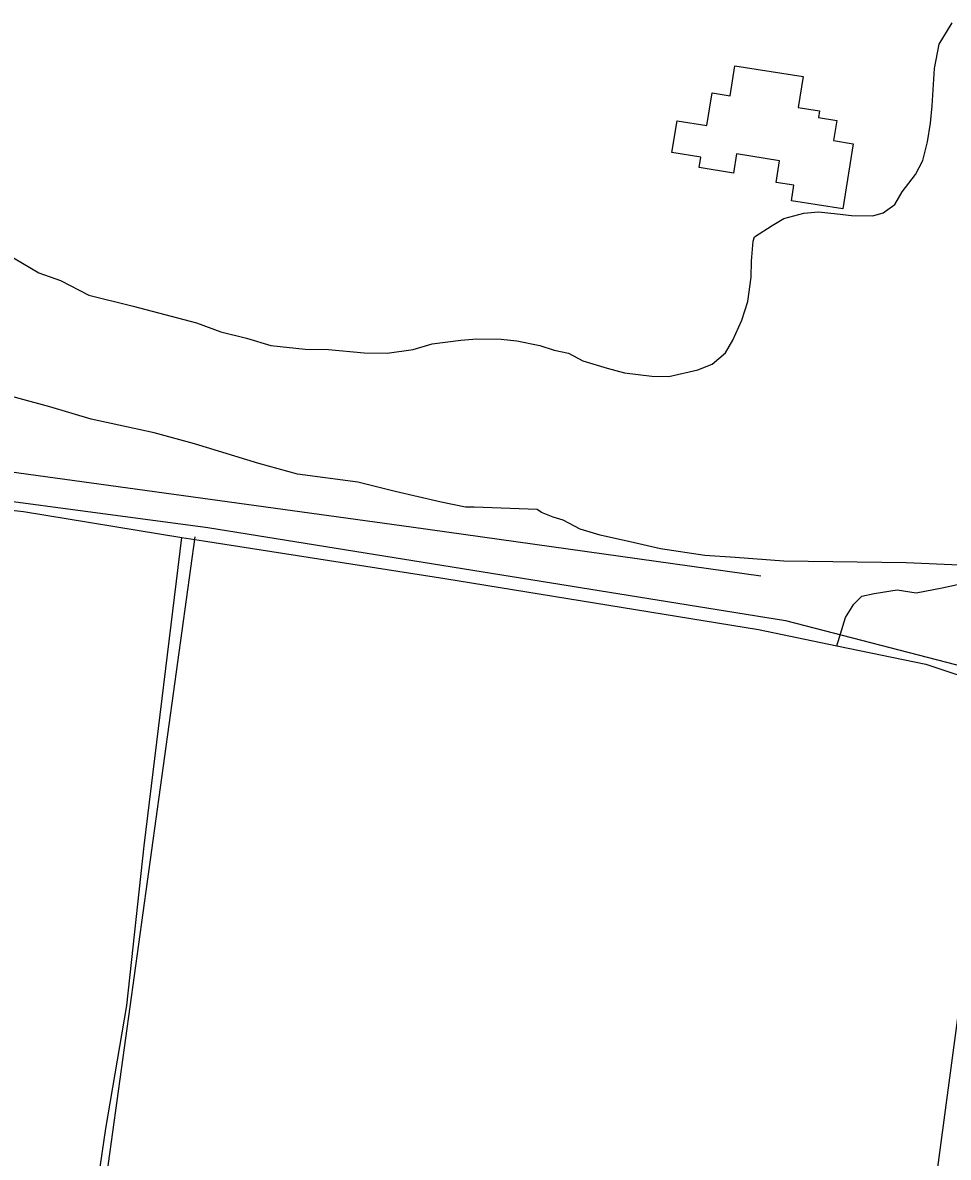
# Model space of a CAD drawing. Extents: x 3297735 to 3335592, y 670436 to 695807.
# Drawn here: x 3326942 to 3327527, y 680335 to 681053 of the extents above; entities that cross this region are included whole.
import ezdxf

# ---------------------------------------------------------------- set-up
doc = ezdxf.new("R2010")
doc.units = 0
for name, color, linetype in [('V-BLDG-OTLN', 7, 'Continuous'), ('V-DTCH-CNTR', 7, 'Continuous'), ('V-ROAD-CNTR', 7, 'Continuous'), ('V-SITE-VEGE', 7, 'Continuous'), ('V-TOPO-SHOR', 7, 'Continuous')]:
    doc.layers.add(name, color=color, linetype=linetype)

msp = doc.modelspace()

# ---------------------------------------------------------------- linework, layer by layer
at = {"layer": 'V-BLDG-OTLN'}
msp.add_lwpolyline([(3327466.78, 680976.27), (3327460.21, 680935.06), (3327427.63, 680940.24), (3327429.2, 680950.08), (3327417.98, 680951.87), (3327420.15, 680965.5), (3327393.01, 680969.82), (3327391.08, 680957.73), (3327369.27, 680961.2), (3327370.33, 680967.9), (3327352.15, 680970.8), (3327355.34, 680990.86), (3327374.19, 680987.86), (3327377.47, 681008.46), (3327388.95, 681006.63), (3327391.98, 681025.65), (3327435.06, 681018.79), (3327431.94, 680999.17), (3327445.46, 680997.02), (3327444.79, 680992.84), (3327456.39, 680991), (3327454.36, 680978.25)], close=True, dxfattribs=at)
at = {"layer": 'V-DTCH-CNTR'}
for points in [[(3326746.2, 680765.41), (3326942.12, 680743.71), (3327042.29, 680727.31), (3327055.88, 680725.09), (3327208.45, 680701.43), (3327406.86, 680669.08), (3327456.37, 680658.77), (3327512.61, 680647.06), (3327552.18, 680634.05), (3327570.6, 680624.91), (3327591.62, 680612.2), (3327605.11, 680608.27), (3327621.57, 680605.53), (3327664.87, 680603.95), (3327743.38, 680592.97), (3327879.65, 680569.87), (3328021.2, 680550.51), (3328140.23, 680530.04), (3328278.7, 680509.26)], [(3326983.6, 680281.67), (3326994.18, 680353.5), (3327007.43, 680431.29), (3327018.47, 680532.26), (3327042.29, 680727.31)], [(3327456.37, 680658.77), (3327461.8, 680676.69), (3327467.08, 680685.17), (3327472.3, 680690.23), (3327480.04, 680691.82), (3327494.65, 680694.16), (3327506.62, 680692.25), (3327522.95, 680695.42), (3327545.32, 680700.21), (3327559.04, 680700.84), (3327576.96, 680695.42), (3327641.01, 680680.68), (3327670.03, 680673.35), (3327694.83, 680669.53), (3327740.23, 680667.95), (3327795.04, 680664.5), (3327875.45, 680654.64), (3327962.63, 680638.68), (3328023.38, 680631.7), (3328108.1, 680623.49), (3328218.47, 680610.59)]]:
    msp.add_lwpolyline(points, dxfattribs=at)
at = {"layer": 'V-ROAD-CNTR'}
for points in [[(3327500.87, 679810.34), (3327509.14, 679878.01), (3326372.26, 679973.28), (3326130.38, 679988.8), (3325816.68, 680081.91), (3325841.33, 680423.62), (3325879.19, 680891.48), (3326433.06, 680817.1), (3327058.67, 680733.63), (3327424.03, 680674.84), (3327561.69, 680639.12), (3327502.95, 680201.3), (3327502.46, 679883.85)], [(3327050.33, 680727.77), (3326943.59, 679954.89)]]:
    msp.add_lwpolyline(points, dxfattribs=at)
at = {"layer": 'V-SITE-VEGE'}
for points in [[(3327200.41, 680849.71), (3327218.65, 680852.15), (3327228.67, 680852.9), (3327244.14, 680852.65), (3327254.13, 680851.58), (3327268.64, 680848.62), (3327277.7, 680845.74), (3327286.77, 680843.78), (3327295.79, 680839.09), (3327311.19, 680834.29), (3327322.06, 680831.39), (3327339.32, 680829.29), (3327350.24, 680829.11), (3327368.5, 680833.37), (3327377.66, 680836.86), (3327385.96, 680844.01), (3327390.64, 680852.13), (3327396.31, 680864.78), (3327400.13, 680876.55), (3327402.2, 680891.98), (3327402.36, 680901.99), (3327403.47, 680914.71), (3327404.43, 680917.43), (3327415.46, 680924.53), (3327422.81, 680928.97), (3327435.6, 680932.4), (3327444.72, 680933.16), (3327456.53, 680932.06), (3327465.61, 680931.01), (3327479.26, 680930.79), (3327485.66, 680932.51), (3327493.02, 680937.85), (3327497.7, 680945.97), (3327506.07, 680956.75), (3327510.76, 680965.78), (3327513.68, 680977.56), (3327515.69, 680989.36), (3327516.77, 681000.26), (3327518.06, 681023.9), (3327521.04, 681039.32), (3327529.44, 681052.84)], [(3326931.05, 680906.8), (3326951.79, 680894.64), (3326965.36, 680889.87), (3326983.41, 680880.48), (3327011.51, 680873.66), (3327051.38, 680863.01), (3327066.76, 680857.3), (3327083.08, 680853.41), (3327098.47, 680848.61), (3327120.28, 680846.44), (3327134.84, 680846.21), (3327157.55, 680844.03), (3327172.11, 680843.79), (3327188.53, 680846.26), (3327200.41, 680849.71)], [(3327533.97, 680709.7), (3327500.32, 680711.15), (3327422.99, 680712.38), (3327392.08, 680714.69), (3327372.99, 680715.91), (3327344.85, 680720), (3327328.53, 680723.9), (3327306.77, 680728.8), (3327294.09, 680732.64), (3327283.26, 680738.27), (3327276.92, 680740.2), (3327269.69, 680743.04), (3327266.99, 680744.91), (3327226.97, 680746.45), (3327221.51, 680746.54), (3327206.09, 680749.52), (3327177.08, 680756.35), (3327153.51, 680762.19), (3327115.38, 680767.35), (3327090.91, 680774.11), (3327050.16, 680786.59), (3327024.79, 680793.37), (3326984.89, 680802.2), (3326958.62, 680809.9), (3326919.67, 680820.53)]]:
    msp.add_lwpolyline(points, dxfattribs=at)
at = {"layer": 'V-TOPO-SHOR'}
msp.add_lwpolyline([(3327408.44, 680702.79), (3327187.32, 680733.85), (3326857.68, 680779.04), (3326533.55, 680824.14), (3326261.55, 680858.78), (3326054.2, 680889.62), (3325900.31, 680907.22), (3325890.68, 680907.38)], dxfattribs=at)

doc.saveas('drawing.dxf')
